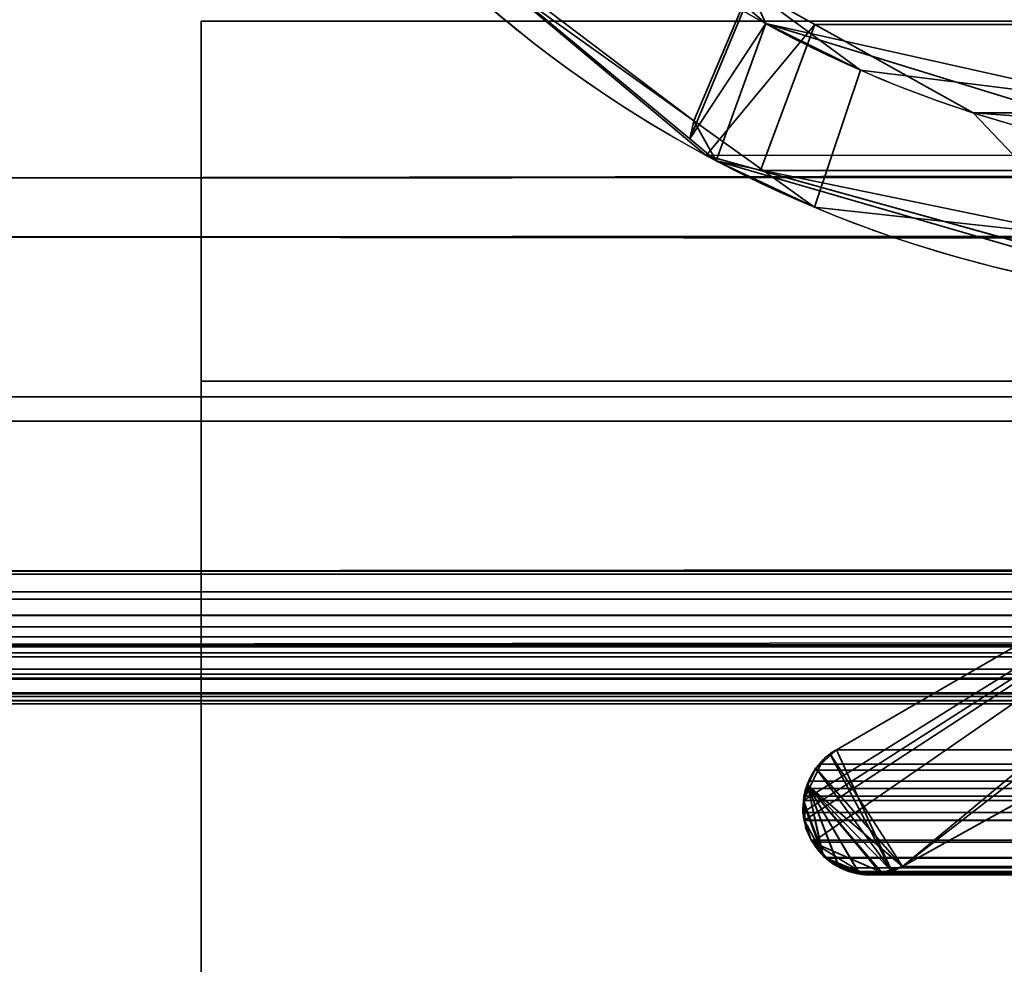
# Model space of a CAD drawing. Header units: millimetres. Extents: x -603 to 3703, y -115 to 249.
# Tile 539 of 656: x 1027.99 to 1033.47, y -5.24 to 0.01. Entities that reach past the tile are written whole.
import ezdxf

# ---------------------------------------------------------------- set-up
doc = ezdxf.new("R2010")
doc.units = ezdxf.units.MM
doc.layers.add('152', color=7, linetype='Continuous', true_color=0xffffff)

# ---------------------------------------------------------------- blocks, each defined once
blk = doc.blocks.new('UG_SURFACE_002')
at = {"layer": '152', "color": 252, "linetype": 'Continuous', "lineweight": 35}
for points in [[(2165, -13.4, 2212.25), (2165, 230.4, 2212.25), (835, 230.4, 2212.25), (835, -13.4, 2212.25)], [(985, -13.4, 2062.2499), (985, 230.4, 2062.2499), (2015.0001, 230.4, 2062.2499), (2015.0001, -13.4, 2062.2499)]]:
    blk.add_3dface(points, dxfattribs=at)
blk = doc.blocks.new('UG_SURFACE_041')
at = {"layer": '152', "color": 35, "linetype": 'Continuous', "lineweight": 35}
for points in [[(1491.8255, 0, 1359.6395), (1029, 0, 1047.3), (1029, 0, 1067.3)], [(1495.526, 0, 1356.951), (1029, 0, 2), (1029, 0, 515.65)], [(1029, 0, 1100.65), (1029, 0, 1347.7499), (1489.0603, 0, 1368.1498), (1489.5384, 0, 1363.6009)], [(1029, 0, 1067.3), (1029, 0, 1100.65), (1489.5384, 0, 1363.6009), (1491.8255, 0, 1359.6395)], [(1971, 0, 2), (1029, 0, 2), (1500, 0, 1355.9999), (1504.474, 0, 1356.951)], [(1029, 0, 515.65), (1029, 0, 1047.3), (1491.8255, 0, 1359.6395), (1495.526, 0, 1356.951)], [(1495.526, 0, 1356.951), (1500, 0, 1355.9999), (1029, 0, 2)], [(1490.4737, 0, 1372.4999), (1489.0603, 0, 1368.1498), (1029, 0, 1347.7499), (1029, 0, 1568.5)], [(1029, 0, 1588.5), (1029, 0, 2019.0001), (1493.5343, 0, 1375.8992), (1490.4737, 0, 1372.4999)], [(1029, 0, 1568.5), (1029, 0, 1588.5), (1490.4737, 0, 1372.4999)], [(1029, 0, 2019.0001), (1971, 0, 2019.0001), (1502.287, 0, 1377.7596), (1497.713, 0, 1377.7596)], [(1497.713, 0, 1377.7596), (1493.5343, 0, 1375.8992), (1029, 0, 2019.0001)], [(1029, -15.75, 515.65), (1029, 0, 515.65), (1029, 0, 2), (1029, -2)], [(1029, 0, 1347.7499), (1029, -15.5, 1125.7031), (1029, -15.5, 1134.703)], [(1029, 0, 1347.7499), (1029, 0, 1100.65), (1029, -15.5, 1121.0001), (1029, -15.5, 1125.7031)], [(1029, 0, 1100.65), (1029, -15.75, 1100.65), (1029, -15.75, 1121.0001), (1029, -15.5, 1121.0001)], [(1029, -15.5, 1134.703), (1029, -15.5, 1140), (1029, 0, 1347.7499)], [(1029, -15.5, 1140), (1029, -15.75, 1140), (1029, -15.75, 1347.7499), (1029, 0, 1347.7499)], [(1029, 0, 2019.0001), (1029, 0, 1588.5), (1029, -15.75, 1588.5), (1029, -15.75, 2019.0001)], [(1029, 0, 1588.5), (1029, 0, 1568.5), (1029, -15.75, 1568.5), (1029, -15.75, 1588.5)], [(1029, 0, 1568.5), (1029, 0, 1347.7499), (1029, -15.75, 1347.7499), (1029, -15.75, 1568.5)], [(1029, 0, 1100.65), (1029, 0, 1067.3), (1029, -15.75, 1067.3), (1029, -15.75, 1100.65)], [(1029, 0, 1067.3), (1029, 0, 1047.3), (1029, -15.75, 1047.3), (1029, -15.75, 1067.3)], [(1029, 0, 1047.3), (1029, 0, 515.65), (1029, -15.75, 515.65), (1029, -15.75, 1047.3)], [(1971, -34, 2019.0001), (1971, 0, 2019.0001), (1029, -15.75, 2019.0001), (1029, -28.25, 2019.0001)], [(1971, 0, 2019.0001), (1029, 0, 2019.0001), (1029, -15.75, 2019.0001)], [(1029, 0, 2), (1971, 0, 2), (1971, -2), (1029, -2)], [(1029, -2), (1029, -15.75), (1029, -15.75, 515.65)], [(1971, -2), (1971, -34), (1029, -28.25), (1029, -15.75)], [(1029, -15.75), (1029, -2), (1971, -2)]]:
    blk.add_3dface(points, dxfattribs=at)
blk = doc.blocks.new('UG_SURFACE_113')
at = {"layer": '152', "color": 7, "linetype": 'Continuous', "lineweight": 35}
for points in [[(1030.5296, 1.3698, -8.75), (1032.0252, 0.0846, -8.75), (1031.7165, -0.6536, -8.75), (1030.1311, 0.6632, -8.75)], [(1030.0844, 0.6308, 2017.1657), (1031.7388, -0.5532, 2015.5113), (1032.0498, 0.1813, 2015.2001), (1030.4812, 1.3368, 2016.7689)], [(1031.7388, -0.5532, 2015.5113), (1030.0844, 0.6308, 2017.1657), (1030.1311, 0.6632, -8.75)], [(1030.1311, 0.6632, -8.75), (1031.7165, -0.6536, -8.75), (1031.7388, -0.5532, 2015.5113)], [(1031.7388, -0.5532, 2015.5113), (1032.4106, -1.0341, 2014.8394), (1032.6657, -0.2724, 2014.5843), (1032.0498, 0.1813, 2015.2001)], [(1032.1391, -0.0133, -8.75), (1032.0252, 0.0846, -8.75), (1032.0498, 0.1813, 2015.2001)], [(1032.1391, -0.0133, -8.75), (1032.0498, 0.1813, 2015.2001), (1032.6657, -0.2724, 2014.5843)], [(1032.0252, 0.0846, -8.75), (1032.1391, -0.0133, -8.75), (1031.7165, -0.6536, -8.75)], [(1031.8637, -0.7759, -8.75), (1031.7165, -0.6536, -8.75), (1032.1391, -0.0133, -8.75)], [(1032.1391, -0.0133, -8.75), (1034.1076, -0.6191, -8.75), (1033.9115, -1.369, -8.75), (1031.8637, -0.7759, -8.75)], [(1032.1391, -0.0133, -8.75), (1032.6657, -0.2724, 2014.5843), (1034.0958, -0.4504, 2013.1543)], [(1034.0958, -0.4504, 2013.1543), (1034.1076, -0.6191, -8.75), (1032.1391, -0.0133, -8.75)], [(1040.2764, -0.597, -8.75), (1032.8995, -4.6975, -8.75), (1037.2902, -1.2961, -8.75), (1039.4056, -0.0688, -8.75)], [(1039.4056, -0.0688, 2007.8444), (1037.2902, -1.2961, 2009.9597), (1032.8995, -4.6975, 2014.3504), (1040.2764, -0.597, 2006.9735)], [(1034.0958, -0.4504, 2013.1543), (1032.6657, -0.2724, 2014.5843), (1032.4106, -1.0341, 2014.8394), (1033.8982, -1.1969, 2013.3519)], [(1031.7388, -0.5532, 2015.5113), (1031.7165, -0.6536, -8.75), (1031.8637, -0.7759, -8.75)], [(1032.4106, -1.0341, 2014.8394), (1031.7388, -0.5532, 2015.5113), (1031.8637, -0.7759, -8.75)], [(1040.2764, -0.597, 2006.9735), (1032.8995, -4.6975, 2014.3504), (1032.8995, -4.6975, -8.75), (1040.2764, -0.597, -8.75)], [(1031.8637, -0.7759, -8.75), (1033.9115, -1.369, -8.75), (1033.8982, -1.1969, 2013.3519)], [(1033.8982, -1.1969, 2013.3519), (1032.4106, -1.0341, 2014.8394), (1031.8637, -0.7759, -8.75)], [(1036.3175, -1.8586, -8.75), (1036.3632, -1.8237, -8.75), (1037.2902, -1.2961, -8.75), (1032.8995, -4.6975, -8.75)], [(1032.8995, -4.6975, 2014.3504), (1037.2902, -1.2961, 2009.9597), (1036.3175, -1.8586, 2010.9324)], [(1032.5009, -4.0763, -8.75), (1032.5317, -4.0486, -8.75), (1036.3175, -1.8586, -8.75), (1032.8995, -4.6975, -8.75)], [(1032.5317, -4.0486, 2014.7183), (1036.3175, -1.8586, 2010.9324), (1036.3175, -1.8586, -8.75), (1032.5317, -4.0486, -8.75)], [(1032.8406, -4.7238, 2014.4095), (1032.8995, -4.6975, 2014.3504), (1036.3175, -1.8586, 2010.9324), (1032.5317, -4.0486, 2014.7183)], [(1032.5009, -4.0763, -8.75), (1032.4993, -4.0777, 2014.7507), (1032.5317, -4.0486, 2014.7183)], [(1032.5317, -4.0486, 2014.7183), (1032.4993, -4.0777, 2014.7507), (1032.8406, -4.7238, 2014.4095)], [(1032.5317, -4.0486, 2014.7183), (1032.5317, -4.0486, -8.75), (1032.5009, -4.0763, -8.75)], [(1032.4993, -4.0777, 2014.7507), (1032.5009, -4.0763, -8.75), (1032.4179, -4.1507, -8.75)], [(1032.8995, -4.6975, -8.75), (1032.4179, -4.1507, -8.75), (1032.5009, -4.0763, -8.75)], [(1032.4179, -4.1507, -8.75), (1032.418, -4.1509, 2014.832), (1032.4993, -4.0777, 2014.7507)], [(1032.8406, -4.7238, 2014.4095), (1032.4993, -4.0777, 2014.7507), (1032.418, -4.1509, 2014.832)], [(1032.418, -4.1509, 2014.832), (1032.4166, -4.1522, 2014.8335), (1032.3712, -4.2465, 2014.8787), (1032.8406, -4.7238, 2014.4095)], [(1032.4173, -4.1512, -8.75), (1032.3712, -4.2465, 2014.8787), (1032.4166, -4.1522, 2014.8335)], [(1032.4173, -4.1512, -8.75), (1032.3718, -4.2453, -8.75), (1032.3712, -4.2465, 2014.8787)], [(1032.3718, -4.2453, -8.75), (1032.4173, -4.1512, -8.75), (1032.4179, -4.1507, -8.75), (1032.8995, -4.6975, -8.75)], [(1032.4166, -4.1522, 2014.8335), (1032.418, -4.1509, 2014.832), (1032.4179, -4.1507, -8.75), (1032.4173, -4.1512, -8.75)], [(1032.4529, -4.6262, 2014.797), (1032.3712, -4.2465, 2014.8787), (1032.359, -4.2719, 2014.8911), (1032.3495, -4.3457, 2014.9007)], [(1032.3541, -4.3454, -8.75), (1032.359, -4.2719, -8.75), (1032.3718, -4.2453, -8.75), (1032.4558, -4.6258, -8.75)], [(1032.3712, -4.2465, 2014.8787), (1032.3718, -4.2453, -8.75), (1032.359, -4.2719, -8.75)], [(1032.359, -4.2719, -8.75), (1032.359, -4.2719, 2014.8911), (1032.3712, -4.2465, 2014.8787)], [(1032.3712, -4.2465, 2014.8787), (1032.6587, -4.7364, 2014.5912), (1032.7802, -4.728, 2014.4699)], [(1032.4529, -4.6262, 2014.797), (1032.4779, -4.6566, 2014.7722), (1032.5418, -4.6873, 2014.7083), (1032.3712, -4.2465, 2014.8787)], [(1032.5418, -4.6873, 2014.7083), (1032.6461, -4.7372, 2014.6039), (1032.6587, -4.7364, 2014.5912), (1032.3712, -4.2465, 2014.8787)], [(1032.7802, -4.728, 2014.4699), (1032.8406, -4.7238, 2014.4095), (1032.3712, -4.2465, 2014.8787)], [(1032.3718, -4.2453, -8.75), (1032.8995, -4.6975, -8.75), (1032.7798, -4.7371, -8.75)], [(1032.3718, -4.2453, -8.75), (1032.5419, -4.693, -8.75), (1032.4929, -4.6686, -8.75), (1032.4558, -4.6258, -8.75)], [(1032.7798, -4.7371, -8.75), (1032.7679, -4.7411, -8.75), (1032.6593, -4.7331, -8.75), (1032.3718, -4.2453, -8.75)], [(1032.6593, -4.7331, -8.75), (1032.6157, -4.7299, -8.75), (1032.5419, -4.693, -8.75), (1032.3718, -4.2453, -8.75)], [(1032.3541, -4.3454, -8.75), (1032.3495, -4.3457, 2014.9007), (1032.359, -4.2719, 2014.8911)], [(1032.359, -4.2719, 2014.8911), (1032.359, -4.2719, -8.75), (1032.3541, -4.3454, -8.75)], [(1032.3566, -4.4464, 2014.8933), (1032.3454, -4.3771, 2014.9047), (1032.3541, -4.3454, -8.75)], [(1032.3454, -4.3771, 2014.9047), (1032.3495, -4.3457, 2014.9007), (1032.3541, -4.3454, -8.75)], [(1032.4529, -4.6262, 2014.797), (1032.3495, -4.3457, 2014.9007), (1032.3454, -4.3771, 2014.9047), (1032.3566, -4.4464, 2014.8933)], [(1032.3541, -4.3454, -8.75), (1032.349, -4.4241, -8.75), (1032.3566, -4.4464, 2014.8933)], [(1032.3565, -4.4464, -8.75), (1032.349, -4.4241, -8.75), (1032.3541, -4.3454, -8.75)], [(1032.3541, -4.3454, -8.75), (1032.4558, -4.6258, -8.75), (1032.3923, -4.5523, -8.75), (1032.3565, -4.4464, -8.75)], [(1032.349, -4.4241, -8.75), (1032.3565, -4.4464, -8.75), (1032.3566, -4.4464, 2014.8933)], [(1032.3565, -4.4464, -8.75), (1032.3923, -4.5523, -8.75), (1032.3923, -4.5523, 2014.8578)], [(1032.3923, -4.5523, 2014.8578), (1032.3627, -4.4839, 2014.8873), (1032.3565, -4.4464, -8.75)], [(1032.3627, -4.4839, 2014.8873), (1032.3566, -4.4464, 2014.8933), (1032.3565, -4.4464, -8.75)], [(1032.3566, -4.4464, 2014.8933), (1032.3627, -4.4839, 2014.8873), (1032.3923, -4.5523, 2014.8578), (1032.4529, -4.6262, 2014.797)], [(1032.3923, -4.5523, -8.75), (1032.4558, -4.6258, -8.75), (1032.4529, -4.6262, 2014.797)], [(1032.4529, -4.6262, 2014.797), (1032.3923, -4.5523, 2014.8578), (1032.3923, -4.5523, -8.75)], [(1032.4779, -4.6566, 2014.7722), (1032.4529, -4.6262, 2014.797), (1032.4558, -4.6258, -8.75)], [(1032.4558, -4.6258, -8.75), (1032.4929, -4.6686, -8.75), (1032.4779, -4.6566, 2014.7722)], [(1032.5418, -4.6873, 2014.7083), (1032.4779, -4.6566, 2014.7722), (1032.4929, -4.6686, -8.75)], [(1032.4929, -4.6686, -8.75), (1032.5419, -4.693, -8.75), (1032.5418, -4.6873, 2014.7083)], [(1032.6461, -4.7372, 2014.6039), (1032.5418, -4.6873, 2014.7083), (1032.5419, -4.693, -8.75)], [(1032.5419, -4.693, -8.75), (1032.6157, -4.7299, -8.75), (1032.6461, -4.7372, 2014.6039)], [(1032.7798, -4.7371, -8.75), (1032.8995, -4.6975, -8.75), (1032.8995, -4.6975, 2014.3504)], [(1032.8995, -4.6975, 2014.3504), (1032.8406, -4.7238, 2014.4095), (1032.7798, -4.7371, -8.75)], [(1032.6157, -4.7299, -8.75), (1032.6593, -4.7331, -8.75), (1032.6587, -4.7364, 2014.5912)], [(1032.6587, -4.7364, 2014.5912), (1032.6461, -4.7372, 2014.6039), (1032.6157, -4.7299, -8.75)], [(1032.7802, -4.728, 2014.4699), (1032.6587, -4.7364, 2014.5912), (1032.6593, -4.7331, -8.75)], [(1032.6593, -4.7331, -8.75), (1032.7679, -4.7411, -8.75), (1032.7802, -4.728, 2014.4699)], [(1032.7679, -4.7411, -8.75), (1032.7798, -4.7371, -8.75), (1032.7802, -4.728, 2014.4699)], [(1032.8406, -4.7238, 2014.4095), (1032.7802, -4.728, 2014.4699), (1032.7798, -4.7371, -8.75)]]:
    blk.add_3dface(points, dxfattribs=at)
blk = doc.blocks.new('UG_SURFACE_114')
at = {"layer": '152', "color": 7, "linetype": 'Continuous', "lineweight": 35}
for points in [[(1031.8078, -0.7461, 2015.4421), (1030.3921, 0.4409, 2016.8579), (1031.0248, 0.7572, 2016.2251), (1032.4117, -0.0176, 2014.8382)], [(1968.9752, 0.7572, 2016.2251), (1967.5883, -0.0176, 2014.8382), (1032.4117, -0.0176, 2014.8382), (1031.0248, 0.7572, 2016.2251)], [(1026.7696, -0.8721, 2020.4804), (1973.1926, 0.5499, 2020.4425), (1973.187, -0.4242, 2020.437)], [(1026.7696, -0.8721, 2020.4804), (1026.8074, 0.5499, 2020.4425), (1973.1926, 0.5499, 2020.4425)], [(1969.3426, 0.0339, 2016.5925), (1030.3921, 0.4409, 2016.8579), (1031.8078, -0.7461, 2015.4421)], [(1974.3572, -2.122, 2021.6072), (1025.7392, 0.3108, 2021.5108), (1025.651, -2.0878, 2021.5991)], [(1974.3572, -2.122, 2021.6072), (1974.2143, 0.3098, 2021.4643), (1025.7392, 0.3108, 2021.5108)], [(1969.3426, 0.0339, 2016.5925), (1031.8078, -0.7461, 2015.4421), (1032.1108, -0.8301, 2015.1391)], [(1032.1108, -0.8301, 2015.1391), (1967.8659, -0.767, 2015.116), (1969.3426, 0.0339, 2016.5925)], [(1032.4117, -0.0176, 2014.8382), (1032.1108, -0.8301, 2015.1391), (1031.8078, -0.7461, 2015.4421)], [(1032.4117, -0.0176, 2014.8382), (1033.2919, -0.5094, 2013.958), (1034.1319, -1.3905, 2013.1183), (1032.1108, -0.8301, 2015.1391)], [(1032.4117, -0.0176, 2014.8382), (1967.5883, -0.0176, 2014.8382), (1966.7081, -0.5094, 2013.958)], [(1033.2919, -0.5094, 2013.958), (1032.4117, -0.0176, 2014.8382), (1966.7081, -0.5094, 2013.958)], [(1040.2764, -0.597, 2006.9735), (1032.8995, -4.6975, 2014.3504), (1037.2902, -1.2961, 2009.9597), (1039.4056, -0.0688, 2007.8444)], [(1973.187, -0.4242, 2020.437), (1026.6945, -1.2001, 2020.5555), (1026.7696, -0.8721, 2020.4804)], [(1973.187, -0.4242, 2020.437), (1973.2999, -1.2074, 2020.5498), (1026.6945, -1.2001, 2020.5555)], [(1034.1319, -1.3905, 2013.1183), (1033.2919, -0.5094, 2013.958), (1034.3106, -0.5839, 2012.9395)], [(1966.7081, -0.5094, 2013.958), (1965.6894, -0.5839, 2012.9395), (1034.3106, -0.5839, 2012.9395), (1033.2919, -0.5094, 2013.958)], [(1959.7236, -0.597, 2006.9735), (1967.1005, -4.6975, 2014.3504), (1032.8995, -4.6975, 2014.3504), (1040.2764, -0.597, 2006.9735)], [(1966.9417, -1.2682, 2014.1919), (1967.8659, -0.767, 2015.116), (1032.1108, -0.8301, 2015.1391)], [(1032.1108, -0.8301, 2015.1391), (1034.1319, -1.3905, 2013.1183), (1965.8786, -1.3308, 2013.1288)], [(1965.8786, -1.3308, 2013.1288), (1966.9417, -1.2682, 2014.1919), (1032.1108, -0.8301, 2015.1391)], [(1973.4131, -1.9929, 2020.663), (1026.1754, -3.4656, 2021.0745), (1026.6945, -1.2001, 2020.5555)], [(1026.6945, -1.2001, 2020.5555), (1973.2999, -1.2074, 2020.5498), (1973.4131, -1.9929, 2020.663)], [(1036.3175, -1.8586, 2010.9324), (1037.2902, -1.2961, 2009.9597), (1032.8995, -4.6975, 2014.3504)], [(1036.3175, -1.8586, 2010.9324), (1032.352, -4.4415, 2014.8981), (1032.3519, -4.4412, 2014.8981), (1032.3462, -4.3976, 2014.9038)], [(1032.3462, -4.3976, 2014.9038), (1032.3497, -4.3306, 2014.9002), (1036.3175, -1.8586, 2010.9324)], [(1032.4445, -4.1297, 2014.8056), (1032.5317, -4.0486, 2014.7183), (1036.3175, -1.8586, 2010.9324), (1032.3497, -4.3306, 2014.9002)], [(1032.3998, -4.5617, 2014.8501), (1032.3923, -4.5523, 2014.8578), (1032.352, -4.4415, 2014.8981), (1036.3175, -1.8586, 2010.9324)], [(1032.8995, -4.6975, 2014.3504), (1032.787, -4.7307, 2014.4629), (1032.3998, -4.5617, 2014.8501), (1036.3175, -1.8586, 2010.9324)], [(1967.4683, -4.0486, 2014.7183), (1963.6825, -1.8586, 2010.9324), (1036.3175, -1.8586, 2010.9324), (1032.5317, -4.0486, 2014.7183)], [(1973.4131, -1.9929, 2020.663), (1973.8216, -3.4666, 2021.0717), (1026.1754, -3.4656, 2021.0745)], [(1025.651, -2.0878, 2021.5991), (1025.5994, -2.2231, 2021.6506), (1974.3973, -2.2257, 2021.6472)], [(1025.651, -2.0878, 2021.5991), (1974.3973, -2.2257, 2021.6472), (1974.3572, -2.122, 2021.6072)], [(1974.3973, -2.2257, 2021.6472), (1025.5994, -2.2231, 2021.6506), (1025.2817, -3.0566, 2021.9684)], [(1025.2817, -3.0566, 2021.9684), (1974.7183, -3.0566, 2021.9684), (1974.3973, -2.2257, 2021.6472)], [(1025.2749, -3.074, 2021.975), (1974.7251, -3.074, 2021.975), (1974.7183, -3.0566, 2021.9684), (1025.2817, -3.0566, 2021.9684)], [(1974.7634, -3.1716, 2022.0134), (1974.7251, -3.074, 2021.975), (1025.2749, -3.074, 2021.975), (1025.2366, -3.1716, 2022.0134)], [(1025.2318, -3.2122, 2022.0182), (1974.7682, -3.2122, 2022.0182), (1974.7634, -3.1716, 2022.0134)], [(1025.2366, -3.1716, 2022.0134), (1025.2318, -3.2122, 2022.0182), (1974.7634, -3.1716, 2022.0134)], [(1974.7682, -3.2122, 2022.0182), (1025.2318, -3.2122, 2022.0182), (1025.2213, -3.3021, 2022.0287)], [(1974.7787, -3.3021, 2022.0287), (1974.7682, -3.2122, 2022.0182), (1025.2213, -3.3021, 2022.0287)], [(1025.2213, -3.3021, 2022.0287), (1025.2303, -3.3666, 2022.0196), (1974.7697, -3.3666, 2022.0196), (1974.7787, -3.3021, 2022.0287)], [(1974.7622, -3.4209, 2022.0122), (1025.2303, -3.3666, 2022.0196), (1025.2378, -3.4209, 2022.0122)], [(1974.7622, -3.4209, 2022.0122), (1974.7697, -3.3666, 2022.0196), (1025.2303, -3.3666, 2022.0196)], [(1974.7622, -3.4209, 2022.0122), (1025.2378, -3.4209, 2022.0122), (1025.2558, -3.4761, 2021.9944)], [(1974.7442, -3.4761, 2021.9944), (1974.7622, -3.4209, 2022.0122), (1025.2558, -3.4761, 2021.9944)], [(1025.2558, -3.4761, 2021.9944), (1025.2753, -3.5105, 2021.9748), (1974.7247, -3.5105, 2021.9748), (1974.7442, -3.4761, 2021.9944)], [(1026.1602, -3.5319, 2021.0898), (1026.1754, -3.4656, 2021.0745), (1973.8216, -3.4666, 2021.0717)], [(1973.8216, -3.4666, 2021.0717), (1973.8398, -3.5319, 2021.0898), (1026.1602, -3.5319, 2021.0898)], [(1974.6737, -3.6004, 2021.9238), (1025.2753, -3.5105, 2021.9748), (1025.3263, -3.6004, 2021.9238)], [(1974.6737, -3.6004, 2021.9238), (1974.7247, -3.5105, 2021.9748), (1025.2753, -3.5105, 2021.9748)], [(1026.0705, -3.6511, 2021.1794), (1973.8398, -3.5319, 2021.0898), (1973.9295, -3.6511, 2021.1794)], [(1026.0705, -3.6511, 2021.1794), (1026.1602, -3.5319, 2021.0898), (1973.8398, -3.5319, 2021.0898)], [(1974.6737, -3.6004, 2021.9238), (1025.3263, -3.6004, 2021.9238), (1025.3602, -3.6291, 2021.8899)], [(1025.3602, -3.6291, 2021.8899), (1974.6422, -3.6359, 2021.8921), (1974.6737, -3.6004, 2021.9238)], [(1025.3602, -3.6291, 2021.8899), (1025.4831, -3.7332, 2021.7669), (1974.5169, -3.7332, 2021.7669)], [(1974.5169, -3.7332, 2021.7669), (1974.6287, -3.6509, 2021.8787), (1025.3602, -3.6291, 2021.8899)], [(1974.6287, -3.6509, 2021.8787), (1974.6422, -3.6359, 2021.8921), (1025.3602, -3.6291, 2021.8899)], [(1026.0633, -3.6559, 2021.1868), (1973.9367, -3.6559, 2021.1868), (1974.0602, -3.7382, 2021.3103), (1025.9398, -3.7382, 2021.3103)], [(1973.9295, -3.6511, 2021.1794), (1026.0633, -3.6559, 2021.1868), (1026.0705, -3.6511, 2021.1794)], [(1973.9295, -3.6511, 2021.1794), (1973.9367, -3.6559, 2021.1868), (1026.0633, -3.6559, 2021.1868)], [(1025.4996, -3.7378, 2021.7505), (1974.5004, -3.7378, 2021.7505), (1974.5169, -3.7332, 2021.7669), (1025.4831, -3.7332, 2021.7669)], [(1025.6394, -3.7769, 2021.6105), (1974.3606, -3.7769, 2021.6105), (1974.5004, -3.7378, 2021.7505), (1025.4996, -3.7378, 2021.7505)], [(1974.3026, -3.7931, 2021.5526), (1025.6394, -3.7769, 2021.6105), (1025.6974, -3.7931, 2021.5526)], [(1974.3026, -3.7931, 2021.5526), (1974.3606, -3.7769, 2021.6105), (1025.6394, -3.7769, 2021.6105)], [(1025.6974, -3.7931, 2021.5526), (1974.2063, -3.7758, 2021.4562), (1974.3026, -3.7931, 2021.5526)], [(1025.6974, -3.7931, 2021.5526), (1025.7937, -3.7758, 2021.4562), (1974.2063, -3.7758, 2021.4562)], [(1974.0835, -3.7538, 2021.3335), (1025.7937, -3.7758, 2021.4562), (1025.9165, -3.7538, 2021.3335)], [(1974.0835, -3.7538, 2021.3335), (1974.2063, -3.7758, 2021.4562), (1025.7937, -3.7758, 2021.4562)], [(1025.9165, -3.7538, 2021.3335), (1974.0602, -3.7382, 2021.3103), (1974.0835, -3.7538, 2021.3335)], [(1025.9165, -3.7538, 2021.3335), (1025.9398, -3.7382, 2021.3103), (1974.0602, -3.7382, 2021.3103)], [(1032.4445, -4.1297, 2014.8056), (1967.5566, -4.1271, 2014.8067), (1967.4683, -4.0486, 2014.7183)], [(1967.4683, -4.0486, 2014.7183), (1032.5317, -4.0486, 2014.7183), (1032.4445, -4.1297, 2014.8056)], [(1032.3807, -4.223, 2014.8692), (1032.4095, -4.1622, 2014.8404), (1032.4445, -4.1297, 2014.8056), (1032.3497, -4.3306, 2014.9002)], [(1032.3807, -4.223, 2014.8692), (1967.6208, -4.2216, 2014.8709), (1967.5806, -4.1484, 2014.8306)], [(1032.4095, -4.1622, 2014.8404), (1032.3807, -4.223, 2014.8692), (1967.5806, -4.1484, 2014.8306)], [(1032.4095, -4.1622, 2014.8404), (1967.5806, -4.1484, 2014.8306), (1967.5566, -4.1271, 2014.8067)], [(1967.5566, -4.1271, 2014.8067), (1032.4445, -4.1297, 2014.8056), (1032.4095, -4.1622, 2014.8404)], [(1032.3497, -4.3306, 2014.9002), (1032.351, -4.3071, 2014.899), (1032.3613, -4.2638, 2014.8888), (1032.3807, -4.223, 2014.8692)], [(1032.3613, -4.2638, 2014.8888), (1032.351, -4.3071, 2014.899), (1967.6521, -4.3284, 2014.9021)], [(1032.3613, -4.2638, 2014.8888), (1967.6298, -4.2376, 2014.8797), (1967.6208, -4.2216, 2014.8709)], [(1967.6208, -4.2216, 2014.8709), (1032.3807, -4.223, 2014.8692), (1032.3613, -4.2638, 2014.8888)], [(1032.3613, -4.2638, 2014.8888), (1967.6521, -4.3284, 2014.9021), (1967.6298, -4.2376, 2014.8797)], [(1032.351, -4.3071, 2014.899), (1032.3497, -4.3306, 2014.9002), (1967.6522, -4.3304, 2014.9021)], [(1032.351, -4.3071, 2014.899), (1967.6522, -4.3304, 2014.9021), (1967.6521, -4.3284, 2014.9021)], [(1967.6522, -4.3304, 2014.9021), (1032.3497, -4.3306, 2014.9002), (1032.3462, -4.3976, 2014.9038)], [(1967.6546, -4.3759, 2014.9047), (1967.6522, -4.3304, 2014.9021), (1032.3462, -4.3976, 2014.9038)], [(1967.6546, -4.3759, 2014.9047), (1032.3462, -4.3976, 2014.9038), (1032.3519, -4.4412, 2014.8981)], [(1967.6546, -4.3759, 2014.9047), (1032.3519, -4.4412, 2014.8981), (1032.352, -4.4415, 2014.8981)], [(1032.352, -4.4415, 2014.8981), (1967.6461, -4.441, 2014.8962), (1967.6546, -4.3759, 2014.9047)], [(1967.6433, -4.4634, 2014.8933), (1967.6461, -4.441, 2014.8962), (1032.352, -4.4415, 2014.8981)], [(1032.352, -4.4415, 2014.8981), (1967.6129, -4.5429, 2014.8628), (1967.6433, -4.4634, 2014.8933)], [(1032.352, -4.4415, 2014.8981), (1032.3923, -4.5523, 2014.8578), (1967.6077, -4.5523, 2014.8578)], [(1967.6077, -4.5523, 2014.8578), (1967.6129, -4.5429, 2014.8628), (1032.352, -4.4415, 2014.8981)], [(1032.3998, -4.5617, 2014.8501), (1967.6002, -4.5617, 2014.8501), (1967.6077, -4.5523, 2014.8578), (1032.3923, -4.5523, 2014.8578)], [(1032.3998, -4.5617, 2014.8501), (1032.787, -4.7307, 2014.4629), (1032.7438, -4.7435, 2014.5061), (1032.6767, -4.735, 2014.5733)], [(1032.4683, -4.6469, 2014.7817), (1032.3998, -4.5617, 2014.8501), (1032.6767, -4.735, 2014.5733)], [(1032.4683, -4.6469, 2014.7817), (1967.5317, -4.6469, 2014.7817), (1967.6002, -4.5617, 2014.8501), (1032.3998, -4.5617, 2014.8501)], [(1032.6767, -4.735, 2014.5733), (1032.5671, -4.706, 2014.6828), (1032.4723, -4.6518, 2014.7777), (1032.4683, -4.6469, 2014.7817)], [(1967.5277, -4.6518, 2014.7777), (1032.4683, -4.6469, 2014.7817), (1032.4723, -4.6518, 2014.7777)], [(1967.5277, -4.6518, 2014.7777), (1967.5317, -4.6469, 2014.7817), (1032.4683, -4.6469, 2014.7817)], [(1967.5277, -4.6518, 2014.7777), (1032.4723, -4.6518, 2014.7777), (1032.5671, -4.706, 2014.6828)], [(1032.5671, -4.706, 2014.6828), (1967.4342, -4.7114, 2014.6842), (1967.5277, -4.6518, 2014.7777)], [(1032.6767, -4.735, 2014.5733), (1032.6014, -4.7255, 2014.6487), (1032.5671, -4.706, 2014.6828)], [(1967.4321, -4.7126, 2014.6821), (1032.5671, -4.706, 2014.6828), (1032.6014, -4.7255, 2014.6487)], [(1967.4321, -4.7126, 2014.6821), (1967.4342, -4.7114, 2014.6842), (1032.5671, -4.706, 2014.6828)], [(1032.787, -4.7307, 2014.4629), (1032.8995, -4.6975, 2014.3504), (1967.1005, -4.6975, 2014.3504)], [(1967.1005, -4.6975, 2014.3504), (1967.2132, -4.7292, 2014.4632), (1032.787, -4.7307, 2014.4629)], [(1967.4321, -4.7126, 2014.6821), (1032.6014, -4.7255, 2014.6487), (1032.6767, -4.735, 2014.5733)], [(1032.6767, -4.735, 2014.5733), (1967.3229, -4.7332, 2014.5729), (1967.4321, -4.7126, 2014.6821)], [(1967.2657, -4.744, 2014.5156), (1967.3229, -4.7332, 2014.5729), (1032.6767, -4.735, 2014.5733)], [(1967.2657, -4.744, 2014.5156), (1032.6767, -4.735, 2014.5733), (1032.7438, -4.7435, 2014.5061)], [(1032.7438, -4.7435, 2014.5061), (1967.2132, -4.7292, 2014.4632), (1967.2657, -4.744, 2014.5156)], [(1032.7438, -4.7435, 2014.5061), (1032.787, -4.7307, 2014.4629), (1967.2132, -4.7292, 2014.4632)]]:
    blk.add_3dface(points, dxfattribs=at)
blk = doc.blocks.new('UG_SURFACE_119')
at = {"layer": '152', "color": 252, "linetype": 'Continuous', "lineweight": 35}
for points in [[(1042.0001, 4.0145, -7.75), (1026, 4.0145, -7.75), (1026, -24.9528, -7.75), (1974, -24.9528, -7.75)], [(1026, -24.9528, -8.75), (1026, 4.0145, -8.75), (1042.0001, 4.0145, -8.75)], [(1042.0001, 4.0145, -8.75), (1957.9999, 4.0145, -8.75), (1026, -24.9528, -8.75)], [(1957.9999, 4.0145, -8.75), (1974, 4.0145, -8.75), (1974, -24.9528, -8.75), (1026, -24.9528, -8.75)]]:
    blk.add_3dface(points, dxfattribs=at)
blk = doc.blocks.new('UG_SURFACE_163')
at = {"layer": '152', "color": 252, "linetype": 'Continuous', "lineweight": 35}
for points in [[(1023.5, -30.32, 2023.7501), (1976.5, -30.32, 2023.7501), (1976.5, 62.52, 2023.7501), (1023.5, 62.52, 2023.7501)], [(1025, -30.32, 2022.2499), (1025, 62.52, 2022.2499), (1975, 62.52, 2022.2499), (1975, -30.32, 2022.2499)]]:
    blk.add_3dface(points, dxfattribs=at)

msp = doc.modelspace()

# ---------------------------------------------------------------- linework, layer by layer
at = {"layer": '152', "color": 251, "linetype": 'Continuous', "lineweight": -3, "true_color": 0x636466}
for p, q in [((1029, 0, 2), (1029, -2)), ((1029, 0, 2), (1971, 0, 2)), ((1029, 0, 2019), (1971, 0, 2019)), ((1029, 0, 2019), (1029, -34, 2019)), ((1029, 0, 2019), (1029, 0, 2)), ((1032.8995, -4.6975, 2014.3505), (1040.2764, -0.597, 2006.9736)), ((1040.2764, -0.597, 2006.9736), (1032.8995, -4.6975, 2014.3505)), ((1040.2764, -0.597, -8.75), (1032.8995, -4.6975, -8.75)), ((1032.5317, -4.0486, 2014.7183), (1036.3175, -1.8586, 2010.9325)), ((1032.5317, -4.0486, 2014.7183), (1036.3175, -1.8586, 2010.9325)), ((1032.5317, -4.0486, -8.75), (1036.3175, -1.8586, -8.75)), ((1029, -2), (1971, -2)), ((1029, -2), (1029, -34)), ((1974.7183, -3.0566, 2021.9683), (1025.2817, -3.0566, 2021.9683)), ((1973.8398, -3.5319, 2021.0898), (1026.1602, -3.5319, 2021.0898)), ((1974.5169, -3.7332, 2021.7669), (1025.4831, -3.7332, 2021.7669)), ((1967.4683, -4.0486, 2014.7183), (1032.5317, -4.0486, 2014.7183)), ((1032.5317, -4.0486, 2014.7183), (1032.5317, -4.0486, -8.75)), ((1032.3922, -4.5523, 2014.8578), (1032.3922, -4.5523, -8.75)), ((1967.6078, -4.5523, 2014.8578), (1032.3922, -4.5523, 2014.8578)), ((1032.8995, -4.6975, 2014.3505), (1032.8995, -4.6975, -8.75)), ((1967.1005, -4.6975, 2014.3505), (1032.8995, -4.6975, 2014.3505))]:
    msp.add_line(p, q, dxfattribs=at)
for points in [[(1030.0786, 1.7573, -8.75), (1031.5586, -0.1772, -8.75), (1033.9855, -1.1357, -8.75), (1036.3876, -0.7357, -8.75)], [(1036.3876, -0.7357, 2010.8624), (1033.9855, -1.1357, 2013.2645), (1031.5586, -0.1772, 2015.6914), (1030.0786, 1.7573, 2017.1714)], [(1029.6857, 1.0331, -8.75), (1031.2574, -0.9513, -8.75), (1033.7947, -1.9092, -8.75), (1036.2856, -1.4582, -8.75)], [(1036.2856, -1.4582, 2010.9644), (1033.7947, -1.9092, 2013.4553), (1031.2574, -0.9513, 2015.9926), (1029.6857, 1.0331, 2017.5643)], [(1032.5317, -4.0486, -8.75), (1032.3558, -4.1502, -8.75), (1032.2935, -4.3746, -8.75), (1032.3922, -4.5523, -8.75)], [(1032.5317, -4.0486, 2014.7183), (1032.3558, -4.1502, 2014.8942), (1032.2935, -4.3746, 2014.9565), (1032.3922, -4.5523, 2014.8578)], [(1032.3922, -4.5523, -8.75), (1032.492, -4.7325, -8.75), (1032.7193, -4.7973, -8.75), (1032.8995, -4.6975, -8.75)], [(1032.3922, -4.5523, 2014.8578), (1032.492, -4.7325, 2014.758), (1032.7193, -4.7973, 2014.5307), (1032.8995, -4.6975, 2014.3505)]]:
    msp.add_open_spline(points, degree=3, dxfattribs=at)
for points, knots in [([(1036.3876, -0.7357, 2010.8624), (1035.2632, -0.923, 2011.9868), (1034.1398, -0.8246, 2013.1102), (1032.5014, -0.226, 2014.7486), (1031.9755, 0.0461, 2015.2745), (1030.9724, 0.7643, 2016.2776), (1030.4959, 1.2119, 2016.7541), (1030.0786, 1.7573, 2017.1714)], [0, 0, 0, 0, 0.5, 0.5, 0.75, 0.75, 1, 1, 1, 1]), ([(1029.6857, 1.0331, 2017.5643), (1030.1283, 0.4742, 2017.1217), (1030.6182, 0.0282, 2016.6318), (1031.666, -0.7016, 2015.584), (1032.2277, -0.9829, 2015.0223), (1033.9254, -1.5783, 2013.3246), (1035.1153, -1.6701, 2012.1347), (1036.2856, -1.4582, 2010.9644)], [0, 0, 0, 0, 0.25, 0.25, 0.5, 0.5, 1, 1, 1, 1]), ([(1032.5317, -4.0486, 2014.7183), (1032.5115, -4.0603, 2014.7385), (1032.4918, -4.0742, 2014.7582), (1032.4639, -4.0984, 2014.7861), (1032.4549, -4.1071, 2014.7951), (1032.4332, -4.1303, 2014.8168), (1032.4208, -4.1456, 2014.8292), (1032.3896, -4.1917, 2014.8604), (1032.3726, -4.2263, 2014.8774), (1032.3571, -4.2778, 2014.8929), (1032.3536, -4.2923, 2014.8964), (1032.3458, -4.3365, 2014.9042), (1032.3441, -4.3675, 2014.9059), (1032.3472, -4.4123, 2014.9028), (1032.3492, -4.4269, 2014.9008), (1032.3573, -4.47, 2014.8927), (1032.3663, -4.4977, 2014.8837), (1032.3821, -4.5331, 2014.8679), (1032.387, -4.5429, 2014.863), (1032.3922, -4.5523, 2014.8578)], [0, 0, 0, 0, 0.145165, 0.145165, 0.217416, 0.217416, 0.32575, 0.32575, 0.519474, 0.519474, 0.590834, 0.590834, 0.733994, 0.733994, 0.803146, 0.803146, 0.943858, 0.943858, 1, 1, 1, 1]), ([(1032.3922, -4.5523, 2014.8578), (1032.4141, -4.5919, 2014.8359), (1032.4421, -4.6254, 2014.8079), (1032.5117, -4.6864, 2014.7383), (1032.5562, -4.7106, 2014.6938), (1032.6478, -4.7408, 2014.6022), (1032.6962, -4.7467, 2014.5538), (1032.7968, -4.7399, 2014.4532), (1032.8501, -4.7248, 2014.3999), (1032.8995, -4.6975, 2014.3505)], [0, 0, 0, 0, 0.194489, 0.194489, 0.448598, 0.448598, 0.709351, 0.709351, 1, 1, 1, 1])]:
    msp.add_open_spline(points, degree=3, knots=knots, dxfattribs=at)

# ---------------------------------------------------------------- block references
for name in ['UG_SURFACE_002', 'UG_SURFACE_163', 'UG_SURFACE_119', 'UG_SURFACE_113', 'UG_SURFACE_114', 'UG_SURFACE_041']:
    msp.add_blockref(name, (0, 0), dxfattribs=at)

doc.saveas('drawing.dxf')
